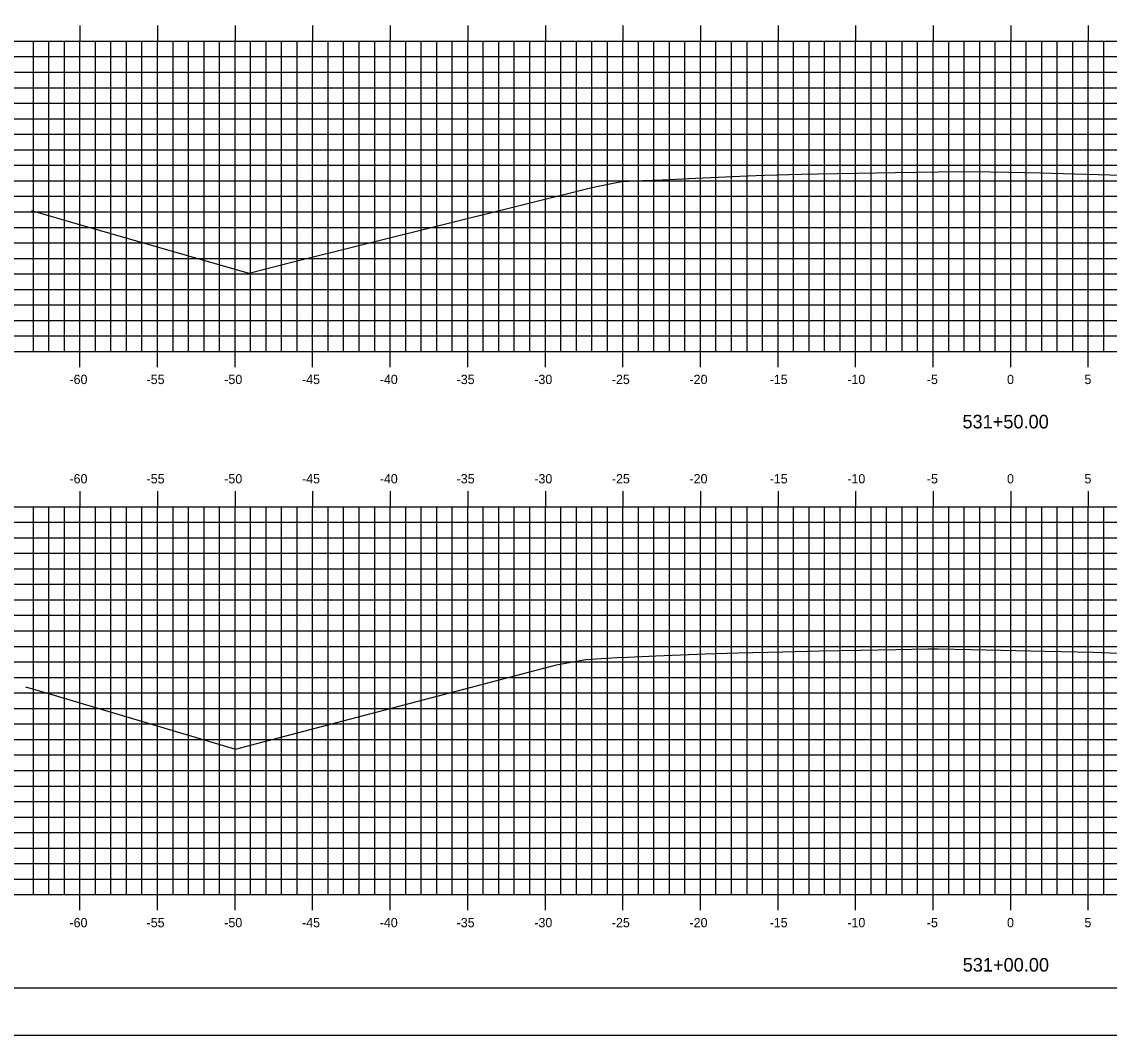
# Model space of a CAD drawing. Extents: x 1170543 to 1177585, y 609599 to 610623.
# Drawn here: x 1176402.1 to 1176472.2, y 609598.8 to 609664.1 of the extents above; entities that cross this region are included whole.
import ezdxf

# ---------------------------------------------------------------- set-up
doc = ezdxf.new("R2010")
doc.units = 0
for name, color, linetype in [('BORDER', 7, 'Continuous'), ('H_V ANNOTATION', 7, 'Continuous'), ('MAJOR', 7, 'Continuous'), ('MINOR', 7, 'Continuous'), ('PLOT BOUNDARY', 7, 'Continuous'), ('S_Roadway_Centerline', 7, 'Continuous')]:
    doc.layers.add(name, color=color, linetype=linetype)

msp = doc.modelspace()

# ---------------------------------------------------------------- linework, layer by layer
at = {"layer": 'BORDER'}
msp.add_line((1176390.853, 609601.872), (1176550.853, 609601.872), dxfattribs=at)
at = {"layer": 'MAJOR'}
for p, q in [((1176405.852, 609663.874), (1176405.852, 609662.872)), ((1176410.852, 609663.874), (1176410.852, 609662.872)), ((1176415.852, 609663.874), (1176415.852, 609662.872)), ((1176420.852, 609663.874), (1176420.852, 609662.872)), ((1176425.852, 609663.874), (1176425.852, 609662.872)), ((1176430.852, 609663.874), (1176430.852, 609662.872)), ((1176435.852, 609663.874), (1176435.852, 609662.872)), ((1176440.852, 609663.874), (1176440.852, 609662.872)), ((1176445.852, 609663.874), (1176445.852, 609662.872)), ((1176450.852, 609663.874), (1176450.852, 609662.872)), ((1176455.852, 609663.874), (1176455.852, 609662.872)), ((1176460.852, 609663.874), (1176460.852, 609662.872)), ((1176465.852, 609663.874), (1176465.852, 609662.872)), ((1176470.852, 609663.874), (1176470.852, 609662.872)), ((1176395.852, 609662.872), (1176535.852, 609662.872)), ((1176395.852, 609662.872), (1176535.852, 609662.872)), ((1176405.852, 609642.872), (1176405.852, 609662.872)), ((1176410.852, 609642.872), (1176410.852, 609662.872)), ((1176415.852, 609642.872), (1176415.852, 609662.872)), ((1176420.852, 609642.872), (1176420.852, 609662.872)), ((1176425.852, 609642.872), (1176425.852, 609662.872)), ((1176430.852, 609642.872), (1176430.852, 609662.872)), ((1176435.852, 609642.872), (1176435.852, 609662.872)), ((1176440.852, 609642.872), (1176440.852, 609662.872)), ((1176445.852, 609642.872), (1176445.852, 609662.872)), ((1176450.852, 609642.872), (1176450.852, 609662.872)), ((1176455.852, 609642.872), (1176455.852, 609662.872)), ((1176460.852, 609642.872), (1176460.852, 609662.872)), ((1176465.852, 609642.872), (1176465.852, 609662.872)), ((1176470.852, 609642.872), (1176470.852, 609662.872)), ((1176395.852, 609657.872), (1176535.852, 609657.872)), ((1176395.852, 609652.872), (1176535.852, 609652.872)), ((1176395.852, 609647.872), (1176535.852, 609647.872)), ((1176395.852, 609642.872), (1176535.852, 609642.872)), ((1176395.852, 609642.872), (1176535.852, 609642.872)), ((1176405.852, 609641.87), (1176405.852, 609642.872)), ((1176410.852, 609641.87), (1176410.852, 609642.872)), ((1176415.852, 609641.87), (1176415.852, 609642.872)), ((1176420.852, 609641.87), (1176420.852, 609642.872)), ((1176425.852, 609641.87), (1176425.852, 609642.872)), ((1176430.852, 609641.87), (1176430.852, 609642.872)), ((1176435.852, 609641.87), (1176435.852, 609642.872)), ((1176440.852, 609641.87), (1176440.852, 609642.872)), ((1176445.852, 609641.87), (1176445.852, 609642.872)), ((1176450.852, 609641.87), (1176450.852, 609642.872)), ((1176455.852, 609641.87), (1176455.852, 609642.872)), ((1176460.852, 609641.87), (1176460.852, 609642.872)), ((1176465.852, 609641.87), (1176465.852, 609642.872)), ((1176470.852, 609641.87), (1176470.852, 609642.872)), ((1176405.852, 609633.874), (1176405.852, 609632.872)), ((1176410.852, 609633.874), (1176410.852, 609632.872)), ((1176415.852, 609633.874), (1176415.852, 609632.872)), ((1176420.852, 609633.874), (1176420.852, 609632.872)), ((1176425.852, 609633.874), (1176425.852, 609632.872)), ((1176430.852, 609633.874), (1176430.852, 609632.872)), ((1176435.852, 609633.874), (1176435.852, 609632.872)), ((1176440.852, 609633.874), (1176440.852, 609632.872)), ((1176445.852, 609633.874), (1176445.852, 609632.872)), ((1176450.852, 609633.874), (1176450.852, 609632.872)), ((1176455.852, 609633.874), (1176455.852, 609632.872)), ((1176460.852, 609633.874), (1176460.852, 609632.872)), ((1176465.852, 609633.874), (1176465.852, 609632.872)), ((1176470.852, 609633.874), (1176470.852, 609632.872)), ((1176395.852, 609632.872), (1176535.852, 609632.872)), ((1176395.852, 609632.872), (1176535.852, 609632.872)), ((1176405.852, 609607.872), (1176405.852, 609632.872)), ((1176410.852, 609607.872), (1176410.852, 609632.872)), ((1176415.852, 609607.872), (1176415.852, 609632.872)), ((1176420.852, 609607.872), (1176420.852, 609632.872)), ((1176425.852, 609607.872), (1176425.852, 609632.872)), ((1176430.852, 609607.872), (1176430.852, 609632.872)), ((1176435.852, 609607.872), (1176435.852, 609632.872)), ((1176440.852, 609607.872), (1176440.852, 609632.872)), ((1176445.852, 609607.872), (1176445.852, 609632.872)), ((1176450.852, 609607.872), (1176450.852, 609632.872)), ((1176455.852, 609607.872), (1176455.852, 609632.872)), ((1176460.852, 609607.872), (1176460.852, 609632.872)), ((1176465.852, 609607.872), (1176465.852, 609632.872)), ((1176470.852, 609607.872), (1176470.852, 609632.872)), ((1176395.852, 609627.872), (1176535.852, 609627.872)), ((1176395.852, 609622.872), (1176535.852, 609622.872)), ((1176395.852, 609617.872), (1176535.852, 609617.872)), ((1176395.852, 609612.872), (1176535.852, 609612.872)), ((1176395.852, 609607.872), (1176535.852, 609607.872)), ((1176395.852, 609607.872), (1176535.852, 609607.872)), ((1176405.852, 609606.87), (1176405.852, 609607.872)), ((1176410.852, 609606.87), (1176410.852, 609607.872)), ((1176415.852, 609606.87), (1176415.852, 609607.872)), ((1176420.852, 609606.87), (1176420.852, 609607.872)), ((1176425.852, 609606.87), (1176425.852, 609607.872)), ((1176430.852, 609606.87), (1176430.852, 609607.872)), ((1176435.852, 609606.87), (1176435.852, 609607.872)), ((1176440.852, 609606.87), (1176440.852, 609607.872)), ((1176445.852, 609606.87), (1176445.852, 609607.872)), ((1176450.852, 609606.87), (1176450.852, 609607.872)), ((1176455.852, 609606.87), (1176455.852, 609607.872)), ((1176460.852, 609606.87), (1176460.852, 609607.872)), ((1176465.852, 609606.87), (1176465.852, 609607.872)), ((1176470.852, 609606.87), (1176470.852, 609607.872))]:
    msp.add_line(p, q, dxfattribs=at)
at = {"layer": 'MINOR'}
for p, q in [((1176402.852, 609642.872), (1176402.852, 609662.872)), ((1176403.852, 609642.872), (1176403.852, 609662.872)), ((1176404.852, 609642.872), (1176404.852, 609662.872)), ((1176406.852, 609642.872), (1176406.852, 609662.872)), ((1176407.852, 609642.872), (1176407.852, 609662.872)), ((1176408.852, 609642.872), (1176408.852, 609662.872)), ((1176409.852, 609642.872), (1176409.852, 609662.872)), ((1176411.852, 609642.872), (1176411.852, 609662.872)), ((1176412.852, 609642.872), (1176412.852, 609662.872)), ((1176413.852, 609642.872), (1176413.852, 609662.872)), ((1176414.852, 609642.872), (1176414.852, 609662.872)), ((1176416.852, 609642.872), (1176416.852, 609662.872)), ((1176417.852, 609642.872), (1176417.852, 609662.872)), ((1176418.852, 609642.872), (1176418.852, 609662.872)), ((1176419.852, 609642.872), (1176419.852, 609662.872)), ((1176421.852, 609642.872), (1176421.852, 609662.872)), ((1176422.852, 609642.872), (1176422.852, 609662.872)), ((1176423.852, 609642.872), (1176423.852, 609662.872)), ((1176424.852, 609642.872), (1176424.852, 609662.872)), ((1176426.852, 609642.872), (1176426.852, 609662.872)), ((1176427.852, 609642.872), (1176427.852, 609662.872)), ((1176428.852, 609642.872), (1176428.852, 609662.872)), ((1176429.852, 609642.872), (1176429.852, 609662.872)), ((1176431.852, 609642.872), (1176431.852, 609662.872)), ((1176432.852, 609642.872), (1176432.852, 609662.872)), ((1176433.852, 609642.872), (1176433.852, 609662.872)), ((1176434.852, 609642.872), (1176434.852, 609662.872)), ((1176436.852, 609642.872), (1176436.852, 609662.872)), ((1176437.852, 609642.872), (1176437.852, 609662.872)), ((1176438.852, 609642.872), (1176438.852, 609662.872)), ((1176439.852, 609642.872), (1176439.852, 609662.872)), ((1176441.852, 609642.872), (1176441.852, 609662.872)), ((1176442.852, 609642.872), (1176442.852, 609662.872)), ((1176443.852, 609642.872), (1176443.852, 609662.872)), ((1176444.852, 609642.872), (1176444.852, 609662.872)), ((1176446.852, 609642.872), (1176446.852, 609662.872)), ((1176447.852, 609642.872), (1176447.852, 609662.872)), ((1176448.852, 609642.872), (1176448.852, 609662.872)), ((1176449.852, 609642.872), (1176449.852, 609662.872)), ((1176451.852, 609642.872), (1176451.852, 609662.872)), ((1176452.852, 609642.872), (1176452.852, 609662.872)), ((1176453.852, 609642.872), (1176453.852, 609662.872)), ((1176454.852, 609642.872), (1176454.852, 609662.872)), ((1176456.852, 609642.872), (1176456.852, 609662.872)), ((1176457.852, 609642.872), (1176457.852, 609662.872)), ((1176458.852, 609642.872), (1176458.852, 609662.872)), ((1176459.852, 609642.872), (1176459.852, 609662.872)), ((1176461.852, 609642.872), (1176461.852, 609662.872)), ((1176462.852, 609642.872), (1176462.852, 609662.872)), ((1176463.852, 609642.872), (1176463.852, 609662.872)), ((1176464.852, 609642.872), (1176464.852, 609662.872)), ((1176466.852, 609642.872), (1176466.852, 609662.872)), ((1176467.852, 609642.872), (1176467.852, 609662.872)), ((1176468.852, 609642.872), (1176468.852, 609662.872)), ((1176469.852, 609642.872), (1176469.852, 609662.872)), ((1176471.852, 609642.872), (1176471.852, 609662.872)), ((1176395.852, 609661.872), (1176535.852, 609661.872)), ((1176395.852, 609660.872), (1176535.852, 609660.872)), ((1176395.852, 609659.872), (1176535.852, 609659.872)), ((1176395.852, 609658.872), (1176535.852, 609658.872)), ((1176395.852, 609656.872), (1176535.852, 609656.872)), ((1176395.852, 609655.872), (1176535.852, 609655.872)), ((1176395.852, 609654.872), (1176535.852, 609654.872)), ((1176395.852, 609653.872), (1176535.852, 609653.872)), ((1176395.852, 609651.872), (1176535.852, 609651.872)), ((1176395.852, 609650.872), (1176535.852, 609650.872)), ((1176395.852, 609649.872), (1176535.852, 609649.872)), ((1176395.852, 609648.872), (1176535.852, 609648.872)), ((1176395.852, 609646.872), (1176535.852, 609646.872)), ((1176395.852, 609645.872), (1176535.852, 609645.872)), ((1176395.852, 609644.872), (1176535.852, 609644.872)), ((1176395.852, 609643.872), (1176535.852, 609643.872)), ((1176402.852, 609607.872), (1176402.852, 609632.872)), ((1176403.852, 609607.872), (1176403.852, 609632.872)), ((1176404.852, 609607.872), (1176404.852, 609632.872)), ((1176406.852, 609607.872), (1176406.852, 609632.872)), ((1176407.852, 609607.872), (1176407.852, 609632.872)), ((1176408.852, 609607.872), (1176408.852, 609632.872)), ((1176409.852, 609607.872), (1176409.852, 609632.872)), ((1176411.852, 609607.872), (1176411.852, 609632.872)), ((1176412.852, 609607.872), (1176412.852, 609632.872)), ((1176413.852, 609607.872), (1176413.852, 609632.872)), ((1176414.852, 609607.872), (1176414.852, 609632.872)), ((1176416.852, 609607.872), (1176416.852, 609632.872)), ((1176417.852, 609607.872), (1176417.852, 609632.872)), ((1176418.852, 609607.872), (1176418.852, 609632.872)), ((1176419.852, 609607.872), (1176419.852, 609632.872)), ((1176421.852, 609607.872), (1176421.852, 609632.872)), ((1176422.852, 609607.872), (1176422.852, 609632.872)), ((1176423.852, 609607.872), (1176423.852, 609632.872)), ((1176424.852, 609607.872), (1176424.852, 609632.872)), ((1176426.852, 609607.872), (1176426.852, 609632.872)), ((1176427.852, 609607.872), (1176427.852, 609632.872)), ((1176428.852, 609607.872), (1176428.852, 609632.872)), ((1176429.852, 609607.872), (1176429.852, 609632.872)), ((1176431.852, 609607.872), (1176431.852, 609632.872)), ((1176432.852, 609607.872), (1176432.852, 609632.872)), ((1176433.852, 609607.872), (1176433.852, 609632.872)), ((1176434.852, 609607.872), (1176434.852, 609632.872)), ((1176436.852, 609607.872), (1176436.852, 609632.872)), ((1176437.852, 609607.872), (1176437.852, 609632.872)), ((1176438.852, 609607.872), (1176438.852, 609632.872)), ((1176439.852, 609607.872), (1176439.852, 609632.872)), ((1176441.852, 609607.872), (1176441.852, 609632.872)), ((1176442.852, 609607.872), (1176442.852, 609632.872)), ((1176443.852, 609607.872), (1176443.852, 609632.872)), ((1176444.852, 609607.872), (1176444.852, 609632.872)), ((1176446.852, 609607.872), (1176446.852, 609632.872)), ((1176447.852, 609607.872), (1176447.852, 609632.872)), ((1176448.852, 609607.872), (1176448.852, 609632.872)), ((1176449.852, 609607.872), (1176449.852, 609632.872)), ((1176451.852, 609607.872), (1176451.852, 609632.872)), ((1176452.852, 609607.872), (1176452.852, 609632.872)), ((1176453.852, 609607.872), (1176453.852, 609632.872)), ((1176454.852, 609607.872), (1176454.852, 609632.872)), ((1176456.852, 609607.872), (1176456.852, 609632.872)), ((1176457.852, 609607.872), (1176457.852, 609632.872)), ((1176458.852, 609607.872), (1176458.852, 609632.872)), ((1176459.852, 609607.872), (1176459.852, 609632.872)), ((1176461.852, 609607.872), (1176461.852, 609632.872)), ((1176462.852, 609607.872), (1176462.852, 609632.872)), ((1176463.852, 609607.872), (1176463.852, 609632.872)), ((1176464.852, 609607.872), (1176464.852, 609632.872)), ((1176466.852, 609607.872), (1176466.852, 609632.872)), ((1176467.852, 609607.872), (1176467.852, 609632.872)), ((1176468.852, 609607.872), (1176468.852, 609632.872)), ((1176469.852, 609607.872), (1176469.852, 609632.872)), ((1176471.852, 609607.872), (1176471.852, 609632.872)), ((1176395.852, 609631.872), (1176535.852, 609631.872)), ((1176395.852, 609630.872), (1176535.852, 609630.872)), ((1176395.852, 609629.872), (1176535.852, 609629.872)), ((1176395.852, 609628.872), (1176535.852, 609628.872)), ((1176395.852, 609626.872), (1176535.852, 609626.872)), ((1176395.852, 609625.872), (1176535.852, 609625.872)), ((1176395.852, 609624.872), (1176535.852, 609624.872)), ((1176395.852, 609623.872), (1176535.852, 609623.872)), ((1176395.852, 609621.872), (1176535.852, 609621.872)), ((1176395.852, 609620.872), (1176535.852, 609620.872)), ((1176395.852, 609619.872), (1176535.852, 609619.872)), ((1176395.852, 609618.872), (1176535.852, 609618.872)), ((1176395.852, 609616.872), (1176535.852, 609616.872)), ((1176395.852, 609615.872), (1176535.852, 609615.872)), ((1176395.852, 609614.872), (1176535.852, 609614.872)), ((1176395.852, 609613.872), (1176535.852, 609613.872)), ((1176395.852, 609611.872), (1176535.852, 609611.872)), ((1176395.852, 609610.872), (1176535.852, 609610.872)), ((1176395.852, 609609.872), (1176535.852, 609609.872)), ((1176395.852, 609608.872), (1176535.852, 609608.872))]:
    msp.add_line(p, q, dxfattribs=at)
at = {"layer": 'PLOT BOUNDARY'}
msp.add_lwpolyline([(1176382.759, 609598.813), (1176552.759, 609598.813), (1176552.759, 609708.813), (1176382.759, 609708.813)], close=True, dxfattribs=at)
at = {"layer": 'S_Roadway_Centerline'}
for points in [[(1176402.735, 609651.961), (1176405.214, 609651.236), (1176416.734, 609647.91), (1176419.519, 609648.636), (1176438.667, 609653.4), (1176438.973, 609653.465), (1176439.159, 609653.5), (1176439.803, 609653.624), (1176440.755, 609653.816), (1176442.141, 609653.88), (1176443.393, 609653.937), (1176445.543, 609654.033), (1176448.397, 609654.162), (1176449.969, 609654.234), (1176452.334, 609654.304), (1176453.401, 609654.31), (1176455.963, 609654.362), (1176458.404, 609654.413), (1176461.172, 609654.446), (1176463.408, 609654.471), (1176465.72, 609654.42), (1176467.762, 609654.38), (1176469.967, 609654.329), (1176478.298, 609654.085)], [(1176402.353, 609621.268), (1176403.824, 609620.838), (1176415.87, 609617.25), (1176417.256, 609617.617), (1176436.578, 609622.674), (1176437.153, 609622.788), (1176437.631, 609622.866), (1176438.458, 609623.034), (1176440.479, 609623.151), (1176441.142, 609623.183), (1176442.976, 609623.262), (1176446.148, 609623.399), (1176448.251, 609623.454), (1176451.154, 609623.528), (1176453.526, 609623.579), (1176456.161, 609623.635), (1176458.44, 609623.678), (1176460.521, 609623.717), (1176460.878, 609623.712), (1176461.167, 609623.708), (1176463.307, 609623.666), (1176466.173, 609623.612), (1176468.074, 609623.564), (1176471.18, 609623.488), (1176472.842, 609623.437)]]:
    msp.add_lwpolyline(points, dxfattribs=at)

# ---------------------------------------------------------------- texts
at = {"layer": 'H_V ANNOTATION'}
for s, height, p in [('-60', 0.6, (1176405.178, 609640.772)), ('-55', 0.6, (1176410.148, 609640.772)), ('-50', 0.6, (1176415.156, 609640.772)), ('-45', 0.6, (1176420.17, 609640.772)), ('-40', 0.6, (1176425.178, 609640.772)), ('-35', 0.6, (1176430.133, 609640.772)), ('-30', 0.6, (1176435.141, 609640.772)), ('-25', 0.6, (1176440.138, 609640.772)), ('-20', 0.6, (1176445.146, 609640.772)), ('-15', 0.6, (1176450.309, 609640.772)), ('-10', 0.6, (1176455.317, 609640.772)), ('-5', 0.6, (1176460.443, 609640.772)), ('0', 0.6, (1176465.611, 609640.772)), ('5', 0.6, (1176470.603, 609640.772)), ('531+50.00', 0.875, (1176462.739, 609637.915)), ('-60', 0.6, (1176405.178, 609634.372)), ('-55', 0.6, (1176410.148, 609634.372)), ('-50', 0.6, (1176415.156, 609634.372)), ('-45', 0.6, (1176420.17, 609634.372)), ('-40', 0.6, (1176425.178, 609634.372)), ('-35', 0.6, (1176430.133, 609634.372)), ('-30', 0.6, (1176435.141, 609634.372)), ('-25', 0.6, (1176440.138, 609634.372)), ('-20', 0.6, (1176445.146, 609634.372)), ('-15', 0.6, (1176450.309, 609634.372)), ('-10', 0.6, (1176455.317, 609634.372)), ('-5', 0.6, (1176460.443, 609634.372)), ('0', 0.6, (1176465.611, 609634.372)), ('5', 0.6, (1176470.603, 609634.372)), ('-60', 0.6, (1176405.178, 609605.772)), ('-55', 0.6, (1176410.148, 609605.772)), ('-50', 0.6, (1176415.156, 609605.772)), ('-45', 0.6, (1176420.17, 609605.772)), ('-40', 0.6, (1176425.178, 609605.772)), ('-35', 0.6, (1176430.133, 609605.772)), ('-30', 0.6, (1176435.141, 609605.772)), ('-25', 0.6, (1176440.138, 609605.772)), ('-20', 0.6, (1176445.146, 609605.772)), ('-15', 0.6, (1176450.309, 609605.772)), ('-10', 0.6, (1176455.317, 609605.772)), ('-5', 0.6, (1176460.443, 609605.772)), ('0', 0.6, (1176465.611, 609605.772)), ('5', 0.6, (1176470.603, 609605.772)), ('531+00.00', 0.875, (1176462.755, 609602.915))]:
    msp.add_text(s, height=height, dxfattribs=at).set_placement(p)

doc.saveas('drawing.dxf')
